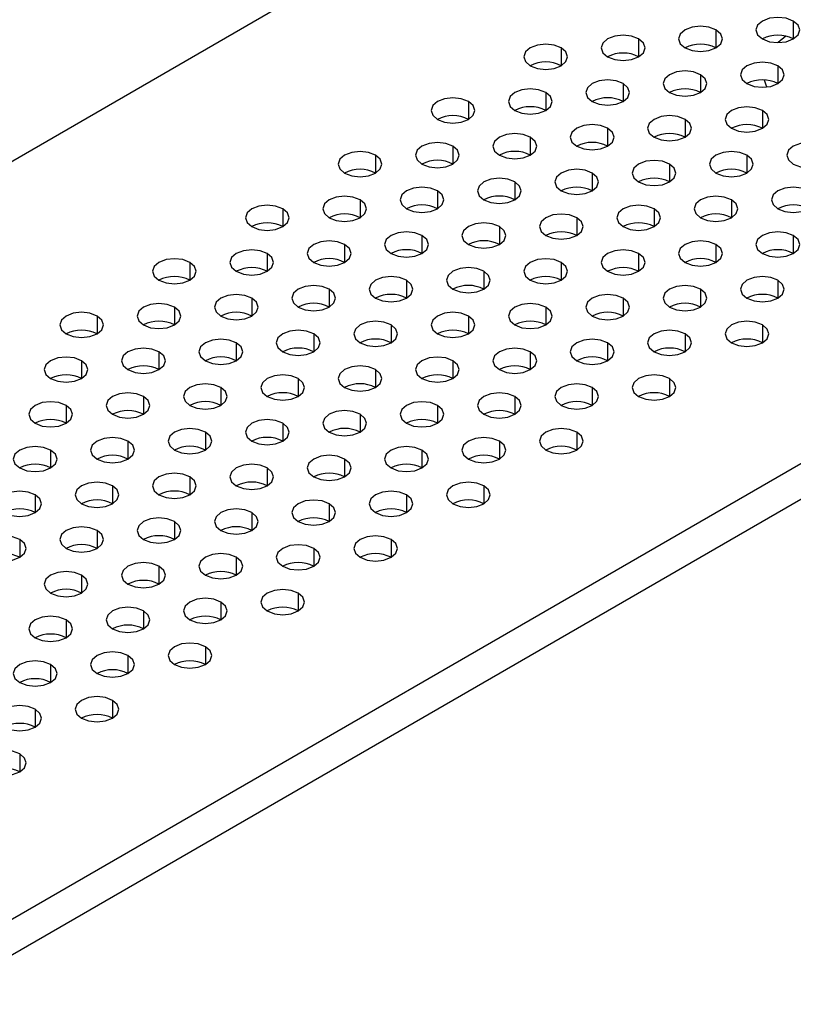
# Model space of a CAD drawing. Header units: millimetres. Extents: x 0 to 1118, y 0 to 864.
# Tile 369 of 438: x 992.33 to 995.87, y 692.93 to 697.43. Entities that reach past the tile are written whole.
import ezdxf

# ---------------------------------------------------------------- set-up
doc = ezdxf.new("R2010")
doc.units = ezdxf.units.MM

msp = doc.modelspace()

# ---------------------------------------------------------------- linework, layer by layer
at = {"color": 7, "linetype": 'Continuous', "lineweight": 25}
for p, q in [((1011.1121, 707.645), (936.1588, 664.3754)), ((1014.0395, 705.8734), (939.2276, 662.6854)), ((1014.1102, 705.7509), (939.2983, 662.5629))]:
    msp.add_line(p, q, dxfattribs=at)
at = {"color": 8, "linetype": 'Continuous', "lineweight": 25}
for p, q in [((995.8669, 697.4236), (995.8669, 697.3419)), ((995.5133, 697.3828), (995.5133, 697.3011)), ((995.1598, 697.3419), (995.1598, 697.2603)), ((994.8062, 697.3011), (994.8062, 697.2195)), ((995.7962, 697.2195), (995.7962, 697.1378)), ((995.4426, 697.1787), (995.4426, 697.097)), ((995.0891, 697.1378), (995.0891, 697.0562)), ((994.382, 697.0562), (994.382, 696.9746)), ((994.7355, 697.097), (994.7355, 697.0154)), ((995.7255, 697.0154), (995.7255, 696.9337)), ((995.3719, 696.9746), (995.3719, 696.8929)), ((995.0184, 696.9337), (995.0184, 696.8521)), ((994.6648, 696.8929), (994.6648, 696.8113)), ((994.3113, 696.8521), (994.3113, 696.7705)), ((993.9577, 696.8113), (993.9577, 696.7296)), ((995.6548, 696.8113), (995.6548, 696.7296)), ((995.3012, 696.7705), (995.3012, 696.6888)), ((994.9476, 696.7296), (994.9476, 696.648)), ((994.2405, 696.648), (994.2405, 696.5664)), ((994.5941, 696.6888), (994.5941, 696.6072)), ((993.887, 696.6072), (993.887, 696.5255)), ((995.584, 696.6072), (995.584, 696.5255)), ((993.5334, 696.5664), (993.5334, 696.4847)), ((995.2305, 696.5664), (995.2305, 696.4847)), ((994.8769, 696.5255), (994.8769, 696.4439)), ((994.5234, 696.4847), (994.5234, 696.4031)), ((994.1698, 696.4439), (994.1698, 696.3623)), ((995.8669, 696.4439), (995.8669, 696.3623)), ((993.8163, 696.4031), (993.8163, 696.3214)), ((995.5133, 696.4031), (995.5133, 696.3214)), ((993.4627, 696.3623), (993.4627, 696.2806)), ((995.1598, 696.3623), (995.1598, 696.2806)), ((993.1092, 696.3214), (993.1092, 696.2398)), ((994.8062, 696.3214), (994.8062, 696.2398)), ((994.4527, 696.2806), (994.4527, 696.199)), ((993.7456, 696.199), (993.7456, 696.1173)), ((994.0991, 696.2398), (994.0991, 696.1581)), ((995.4426, 696.199), (995.4426, 696.1173)), ((995.7962, 696.2398), (995.7962, 696.1581)), ((993.392, 696.1581), (993.392, 696.0765)), ((995.0891, 696.1581), (995.0891, 696.0765)), ((993.0385, 696.1173), (993.0385, 696.0357)), ((994.7355, 696.1173), (994.7355, 696.0357)), ((992.6849, 696.0765), (992.6849, 695.9949)), ((994.382, 696.0765), (994.382, 695.9949)), ((994.0284, 696.0357), (994.0284, 695.954)), ((995.7255, 696.0357), (995.7255, 695.954)), ((993.6749, 695.9949), (993.6749, 695.9132)), ((995.3719, 695.9949), (995.3719, 695.9132)), ((993.3213, 695.954), (993.3213, 695.8724)), ((995.0184, 695.954), (995.0184, 695.8724)), ((992.9677, 695.9132), (992.9677, 695.8316)), ((994.6648, 695.9132), (994.6648, 695.8316)), ((992.6142, 695.8724), (992.6142, 695.7908)), ((994.3113, 695.8724), (994.3113, 695.7908)), ((993.9577, 695.8316), (993.9577, 695.7499)), ((993.2506, 695.7499), (993.2506, 695.6683)), ((993.6041, 695.7908), (993.6041, 695.7091)), ((994.9476, 695.7499), (994.9476, 695.6683)), ((995.3012, 695.7908), (995.3012, 695.7091)), ((992.897, 695.7091), (992.897, 695.6275)), ((994.5941, 695.7091), (994.5941, 695.6275)), ((992.5435, 695.6683), (992.5435, 695.5867)), ((994.2405, 695.6683), (994.2405, 695.5867)), ((993.887, 695.6275), (993.887, 695.5458)), ((993.5334, 695.5867), (993.5334, 695.505)), ((993.1799, 695.5458), (993.1799, 695.4642)), ((994.8769, 695.5458), (994.8769, 695.4642)), ((992.8263, 695.505), (992.8263, 695.4234)), ((994.5234, 695.505), (994.5234, 695.4234)), ((992.4728, 695.4642), (992.4728, 695.3826)), ((994.1698, 695.4642), (994.1698, 695.3826)), ((993.8163, 695.4234), (993.8163, 695.3417)), ((993.4627, 695.3826), (993.4627, 695.3009)), ((992.7556, 695.3009), (992.7556, 695.2193)), ((993.1092, 695.3417), (993.1092, 695.2601)), ((994.4527, 695.3009), (994.4527, 695.2193)), ((992.4021, 695.2601), (992.4021, 695.1785)), ((994.0991, 695.2601), (994.0991, 695.1785)), ((993.7456, 695.2193), (993.7456, 695.1376)), ((993.392, 695.1785), (993.392, 695.0968)), ((993.0385, 695.1376), (993.0385, 695.056)), ((992.6849, 695.0968), (992.6849, 695.0152)), ((992.3314, 695.056), (992.3314, 694.9744)), ((994.0284, 695.056), (994.0284, 694.9744)), ((993.6749, 695.0152), (993.6749, 694.9335)), ((993.3213, 694.9744), (993.3213, 694.8927)), ((992.9677, 694.9335), (992.9677, 694.8519)), ((992.6142, 694.8927), (992.6142, 694.8111)), ((993.6041, 694.8111), (993.6041, 694.7294)), ((993.2506, 694.7703), (993.2506, 694.6886)), ((992.897, 694.7294), (992.897, 694.6478)), ((992.5435, 694.6886), (992.5435, 694.607)), ((993.1799, 694.5662), (993.1799, 694.4845)), ((992.8263, 694.5253), (992.8263, 694.4437)), ((992.4728, 694.4845), (992.4728, 694.4029)), ((992.7556, 694.3212), (992.7556, 694.2396)), ((992.4021, 694.2804), (992.4021, 694.1988)), ((992.3314, 694.0763), (992.3314, 693.9947))]:
    msp.add_line(p, q, dxfattribs=at)
at = {"color": 7, "linetype": 'Continuous', "lineweight": 25, "flags": 128}
for points in [[(995.8669, 697.4236), (995.8344, 697.4361), (995.7962, 697.4405), (995.7579, 697.4361), (995.7255, 697.4236), (995.7038, 697.4049), (995.6962, 697.3828), (995.7038, 697.3607), (995.7255, 697.3419)], [(995.7255, 697.3419), (995.7579, 697.3294), (995.7962, 697.325), (995.8344, 697.3294), (995.8669, 697.3419), (995.8886, 697.3607), (995.8962, 697.3828), (995.8886, 697.4049), (995.8669, 697.4236)], [(995.5133, 697.3828), (995.4809, 697.3953), (995.4426, 697.3997), (995.4044, 697.3953), (995.3719, 697.3828), (995.3502, 697.364), (995.3426, 697.3419), (995.3502, 697.3198), (995.3719, 697.3011)], [(995.3719, 697.3011), (995.4044, 697.2886), (995.4426, 697.2842), (995.4809, 697.2886), (995.5133, 697.3011), (995.535, 697.3198), (995.5426, 697.3419), (995.535, 697.364), (995.5133, 697.3828)], [(995.1598, 697.3419), (995.1273, 697.3545), (995.0891, 697.3588), (995.0508, 697.3545), (995.0184, 697.3419), (994.9967, 697.3232), (994.9891, 697.3011), (994.9967, 697.279), (995.0184, 697.2603)], [(995.0184, 697.2603), (995.0508, 697.2478), (995.0891, 697.2434), (995.1273, 697.2478), (995.1598, 697.2603), (995.1815, 697.279), (995.1891, 697.3011), (995.1815, 697.3232), (995.1598, 697.3419)], [(995.8332, 697.3547), (995.798, 697.3253), (995.7978, 697.325)], [(994.8062, 697.3011), (994.7738, 697.3136), (994.7355, 697.318), (994.6972, 697.3136), (994.6648, 697.3011), (994.6431, 697.2824), (994.6355, 697.2603), (994.6431, 697.2382), (994.6648, 697.2195)], [(994.6648, 697.2195), (994.6972, 697.207), (994.7355, 697.2026), (994.7738, 697.207), (994.8062, 697.2195), (994.8279, 697.2382), (994.8355, 697.2603), (994.8279, 697.2824), (994.8062, 697.3011)], [(995.7962, 697.2195), (995.7637, 697.232), (995.7255, 697.2364), (995.6872, 697.232), (995.6548, 697.2195), (995.6331, 697.2008), (995.6255, 697.1787), (995.6331, 697.1566), (995.6548, 697.1378)], [(995.4426, 697.1787), (995.4102, 697.1912), (995.3719, 697.1956), (995.3336, 697.1912), (995.3012, 697.1787), (995.2795, 697.1599), (995.2719, 697.1378), (995.2795, 697.1157), (995.3012, 697.097)], [(995.6548, 697.1378), (995.6872, 697.1253), (995.7255, 697.1209), (995.7637, 697.1253), (995.7962, 697.1378), (995.8179, 697.1566), (995.8255, 697.1787), (995.8179, 697.2008), (995.7962, 697.2195)], [(995.0891, 697.1378), (995.0566, 697.1504), (995.0184, 697.1547), (994.9801, 697.1504), (994.9476, 697.1378), (994.926, 697.1191), (994.9184, 697.097), (994.926, 697.0749), (994.9476, 697.0562)], [(995.3012, 697.097), (995.3336, 697.0845), (995.3719, 697.0801), (995.4102, 697.0845), (995.4426, 697.097), (995.4643, 697.1157), (995.4719, 697.1378), (995.4643, 697.1599), (995.4426, 697.1787)], [(995.7341, 697.1545), (995.7406, 697.1321), (995.7461, 697.1222)], [(994.7355, 697.097), (994.7031, 697.1095), (994.6648, 697.1139), (994.6265, 697.1095), (994.5941, 697.097), (994.5724, 697.0783), (994.5648, 697.0562), (994.5724, 697.0341), (994.5941, 697.0154)], [(994.9476, 697.0562), (994.9801, 697.0437), (995.0184, 697.0393), (995.0566, 697.0437), (995.0891, 697.0562), (995.1107, 697.0749), (995.1184, 697.097), (995.1107, 697.1191), (995.0891, 697.1378)], [(994.382, 697.0562), (994.3495, 697.0687), (994.3113, 697.0731), (994.273, 697.0687), (994.2405, 697.0562), (994.2189, 697.0375), (994.2113, 697.0154), (994.2189, 696.9933), (994.2405, 696.9746)], [(994.2405, 696.9746), (994.273, 696.962), (994.3113, 696.9576), (994.3495, 696.962), (994.382, 696.9746), (994.4036, 696.9933), (994.4113, 697.0154), (994.4036, 697.0375), (994.382, 697.0562)], [(994.5941, 697.0154), (994.6265, 697.0029), (994.6648, 696.9985), (994.7031, 697.0029), (994.7355, 697.0154), (994.7572, 697.0341), (994.7648, 697.0562), (994.7572, 697.0783), (994.7355, 697.097)], [(995.7255, 697.0154), (995.693, 697.0279), (995.6548, 697.0323), (995.6165, 697.0279), (995.584, 697.0154), (995.5624, 696.9966), (995.5548, 696.9746), (995.5624, 696.9525), (995.584, 696.9337)], [(995.584, 696.9337), (995.6165, 696.9212), (995.6548, 696.9168), (995.693, 696.9212), (995.7255, 696.9337), (995.7471, 696.9525), (995.7548, 696.9746), (995.7471, 696.9966), (995.7255, 697.0154)], [(995.3719, 696.9746), (995.3395, 696.9871), (995.3012, 696.9915), (995.2629, 696.9871), (995.2305, 696.9746), (995.2088, 696.9558), (995.2012, 696.9337), (995.2088, 696.9116), (995.2305, 696.8929)], [(995.2305, 696.8929), (995.2629, 696.8804), (995.3012, 696.876), (995.3395, 696.8804), (995.3719, 696.8929), (995.3936, 696.9116), (995.4012, 696.9337), (995.3936, 696.9558), (995.3719, 696.9746)], [(995.0184, 696.9337), (994.9859, 696.9463), (994.9476, 696.9506), (994.9094, 696.9463), (994.8769, 696.9337), (994.8553, 696.915), (994.8476, 696.8929), (994.8553, 696.8708), (994.8769, 696.8521)], [(994.8769, 696.8521), (994.9094, 696.8396), (994.9476, 696.8352), (994.9859, 696.8396), (995.0184, 696.8521), (995.04, 696.8708), (995.0476, 696.8929), (995.04, 696.915), (995.0184, 696.9337)], [(994.6648, 696.8929), (994.6324, 696.9054), (994.5941, 696.9098), (994.5558, 696.9054), (994.5234, 696.8929), (994.5017, 696.8742), (994.4941, 696.8521), (994.5017, 696.83), (994.5234, 696.8113)], [(994.5234, 696.8113), (994.5558, 696.7988), (994.5941, 696.7944), (994.6324, 696.7988), (994.6648, 696.8113), (994.6865, 696.83), (994.6941, 696.8521), (994.6865, 696.8742), (994.6648, 696.8929)], [(993.9577, 696.8113), (993.9253, 696.8238), (993.887, 696.8282), (993.8487, 696.8238), (993.8163, 696.8113), (993.7946, 696.7925), (993.787, 696.7705), (993.7946, 696.7484), (993.8163, 696.7296)], [(994.3113, 696.8521), (994.2788, 696.8646), (994.2405, 696.869), (994.2023, 696.8646), (994.1698, 696.8521), (994.1482, 696.8334), (994.1405, 696.8113), (994.1482, 696.7892), (994.1698, 696.7705)], [(994.1698, 696.7705), (994.2023, 696.7579), (994.2405, 696.7535), (994.2788, 696.7579), (994.3113, 696.7705), (994.3329, 696.7892), (994.3405, 696.8113), (994.3329, 696.8334), (994.3113, 696.8521)], [(995.6548, 696.8113), (995.6223, 696.8238), (995.584, 696.8282), (995.5458, 696.8238), (995.5133, 696.8113), (995.4917, 696.7925), (995.484, 696.7705), (995.4917, 696.7484), (995.5133, 696.7296)], [(996.0083, 696.8521), (995.9759, 696.8646), (995.9376, 696.869), (995.8993, 696.8646), (995.8669, 696.8521), (995.8452, 696.8334), (995.8376, 696.8113), (995.8452, 696.7892), (995.8669, 696.7705)], [(995.8669, 696.7705), (995.8993, 696.7579), (995.9376, 696.7535), (995.9759, 696.7579), (996.0083, 696.7705), (996.03, 696.7892), (996.0376, 696.8113), (996.03, 696.8334), (996.0083, 696.8521)], [(993.8163, 696.7296), (993.8487, 696.7171), (993.887, 696.7127), (993.9253, 696.7171), (993.9577, 696.7296), (993.9794, 696.7484), (993.987, 696.7705), (993.9794, 696.7925), (993.9577, 696.8113)], [(995.3012, 696.7705), (995.2688, 696.783), (995.2305, 696.7874), (995.1922, 696.783), (995.1598, 696.7705), (995.1381, 696.7517), (995.1305, 696.7296), (995.1381, 696.7075), (995.1598, 696.6888)], [(995.5133, 696.7296), (995.5458, 696.7171), (995.584, 696.7127), (995.6223, 696.7171), (995.6548, 696.7296), (995.6764, 696.7484), (995.684, 696.7705), (995.6764, 696.7925), (995.6548, 696.8113)], [(994.9476, 696.7296), (994.9152, 696.7421), (994.8769, 696.7465), (994.8387, 696.7421), (994.8062, 696.7296), (994.7846, 696.7109), (994.7769, 696.6888), (994.7846, 696.6667), (994.8062, 696.648)], [(995.1598, 696.6888), (995.1922, 696.6763), (995.2305, 696.6719), (995.2688, 696.6763), (995.3012, 696.6888), (995.3229, 696.7075), (995.3305, 696.7296), (995.3229, 696.7517), (995.3012, 696.7705)], [(994.5941, 696.6888), (994.5617, 696.7013), (994.5234, 696.7057), (994.4851, 696.7013), (994.4527, 696.6888), (994.431, 696.6701), (994.4234, 696.648), (994.431, 696.6259), (994.4527, 696.6072)], [(994.8062, 696.648), (994.8387, 696.6355), (994.8769, 696.6311), (994.9152, 696.6355), (994.9476, 696.648), (994.9693, 696.6667), (994.9769, 696.6888), (994.9693, 696.7109), (994.9476, 696.7296)], [(994.2405, 696.648), (994.2081, 696.6605), (994.1698, 696.6649), (994.1316, 696.6605), (994.0991, 696.648), (994.0774, 696.6293), (994.0698, 696.6072), (994.0774, 696.5851), (994.0991, 696.5664)], [(994.0991, 696.5664), (994.1316, 696.5538), (994.1698, 696.5494), (994.2081, 696.5538), (994.2405, 696.5664), (994.2622, 696.5851), (994.2698, 696.6072), (994.2622, 696.6293), (994.2405, 696.648)], [(994.4527, 696.6072), (994.4851, 696.5947), (994.5234, 696.5903), (994.5617, 696.5947), (994.5941, 696.6072), (994.6158, 696.6259), (994.6234, 696.648), (994.6158, 696.6701), (994.5941, 696.6888)], [(995.9376, 696.648), (995.9052, 696.6605), (995.8669, 696.6649), (995.8286, 696.6605), (995.7962, 696.648), (995.7745, 696.6293), (995.7669, 696.6072), (995.7745, 696.5851), (995.7962, 696.5664)], [(995.7962, 696.5664), (995.8286, 696.5538), (995.8669, 696.5494), (995.9052, 696.5538), (995.9376, 696.5664), (995.9593, 696.5851), (995.9669, 696.6072), (995.9593, 696.6293), (995.9376, 696.648)], [(993.887, 696.6072), (993.8545, 696.6197), (993.8163, 696.6241), (993.778, 696.6197), (993.7456, 696.6072), (993.7239, 696.5884), (993.7163, 696.5664), (993.7239, 696.5443), (993.7456, 696.5255)], [(993.7456, 696.5255), (993.778, 696.513), (993.8163, 696.5086), (993.8545, 696.513), (993.887, 696.5255), (993.9087, 696.5443), (993.9163, 696.5664), (993.9087, 696.5884), (993.887, 696.6072)], [(995.584, 696.6072), (995.5516, 696.6197), (995.5133, 696.6241), (995.4751, 696.6197), (995.4426, 696.6072), (995.4209, 696.5884), (995.4133, 696.5664), (995.4209, 696.5443), (995.4426, 696.5255)], [(995.4426, 696.5255), (995.4751, 696.513), (995.5133, 696.5086), (995.5516, 696.513), (995.584, 696.5255), (995.6057, 696.5443), (995.6133, 696.5664), (995.6057, 696.5884), (995.584, 696.6072)], [(993.5334, 696.5664), (993.501, 696.5789), (993.4627, 696.5833), (993.4245, 696.5789), (993.392, 696.5664), (993.3703, 696.5476), (993.3627, 696.5255), (993.3703, 696.5034), (993.392, 696.4847)], [(993.392, 696.4847), (993.4245, 696.4722), (993.4627, 696.4678), (993.501, 696.4722), (993.5334, 696.4847), (993.5551, 696.5034), (993.5627, 696.5255), (993.5551, 696.5476), (993.5334, 696.5664)], [(995.2305, 696.5664), (995.198, 696.5789), (995.1598, 696.5833), (995.1215, 696.5789), (995.0891, 696.5664), (995.0674, 696.5476), (995.0598, 696.5255), (995.0674, 696.5034), (995.0891, 696.4847)], [(995.0891, 696.4847), (995.1215, 696.4722), (995.1598, 696.4678), (995.198, 696.4722), (995.2305, 696.4847), (995.2522, 696.5034), (995.2598, 696.5255), (995.2522, 696.5476), (995.2305, 696.5664)], [(994.8769, 696.5255), (994.8445, 696.538), (994.8062, 696.5424), (994.768, 696.538), (994.7355, 696.5255), (994.7138, 696.5068), (994.7062, 696.4847), (994.7138, 696.4626), (994.7355, 696.4439)], [(994.7355, 696.4439), (994.768, 696.4314), (994.8062, 696.427), (994.8445, 696.4314), (994.8769, 696.4439), (994.8986, 696.4626), (994.9062, 696.4847), (994.8986, 696.5068), (994.8769, 696.5255)], [(994.5234, 696.4847), (994.4909, 696.4972), (994.4527, 696.5016), (994.4144, 696.4972), (994.382, 696.4847), (994.3603, 696.466), (994.3527, 696.4439), (994.3603, 696.4218), (994.382, 696.4031)], [(994.382, 696.4031), (994.4144, 696.3906), (994.4527, 696.3862), (994.4909, 696.3906), (994.5234, 696.4031), (994.5451, 696.4218), (994.5527, 696.4439), (994.5451, 696.466), (994.5234, 696.4847)], [(994.1698, 696.4439), (994.1374, 696.4564), (994.0991, 696.4608), (994.0609, 696.4564), (994.0284, 696.4439), (994.0067, 696.4252), (993.9991, 696.4031), (994.0067, 696.381), (994.0284, 696.3623)], [(994.0284, 696.3623), (994.0609, 696.3497), (994.0991, 696.3453), (994.1374, 696.3497), (994.1698, 696.3623), (994.1915, 696.381), (994.1991, 696.4031), (994.1915, 696.4252), (994.1698, 696.4439)], [(995.8669, 696.4439), (995.8344, 696.4564), (995.7962, 696.4608), (995.7579, 696.4564), (995.7255, 696.4439), (995.7038, 696.4252), (995.6962, 696.4031), (995.7038, 696.381), (995.7255, 696.3623)], [(995.7255, 696.3623), (995.7579, 696.3497), (995.7962, 696.3453), (995.8344, 696.3497), (995.8669, 696.3623), (995.8886, 696.381), (995.8962, 696.4031), (995.8886, 696.4252), (995.8669, 696.4439)], [(993.4627, 696.3623), (993.4303, 696.3748), (993.392, 696.3792), (993.3537, 696.3748), (993.3213, 696.3623), (993.2996, 696.3435), (993.292, 696.3214), (993.2996, 696.2993), (993.3213, 696.2806)], [(993.8163, 696.4031), (993.7838, 696.4156), (993.7456, 696.42), (993.7073, 696.4156), (993.6749, 696.4031), (993.6532, 696.3843), (993.6456, 696.3623), (993.6532, 696.3402), (993.6749, 696.3214)], [(993.6749, 696.3214), (993.7073, 696.3089), (993.7456, 696.3045), (993.7838, 696.3089), (993.8163, 696.3214), (993.838, 696.3402), (993.8456, 696.3623), (993.838, 696.3843), (993.8163, 696.4031)], [(995.1598, 696.3623), (995.1273, 696.3748), (995.0891, 696.3792), (995.0508, 696.3748), (995.0184, 696.3623), (994.9967, 696.3435), (994.9891, 696.3214), (994.9967, 696.2993), (995.0184, 696.2806)], [(995.5133, 696.4031), (995.4809, 696.4156), (995.4426, 696.42), (995.4044, 696.4156), (995.3719, 696.4031), (995.3502, 696.3843), (995.3426, 696.3623), (995.3502, 696.3402), (995.3719, 696.3214)], [(995.3719, 696.3214), (995.4044, 696.3089), (995.4426, 696.3045), (995.4809, 696.3089), (995.5133, 696.3214), (995.535, 696.3402), (995.5426, 696.3623), (995.535, 696.3843), (995.5133, 696.4031)], [(993.1092, 696.3214), (993.0767, 696.3339), (993.0385, 696.3383), (993.0002, 696.3339), (992.9677, 696.3214), (992.9461, 696.3027), (992.9385, 696.2806), (992.9461, 696.2585), (992.9677, 696.2398)], [(993.3213, 696.2806), (993.3537, 696.2681), (993.392, 696.2637), (993.4303, 696.2681), (993.4627, 696.2806), (993.4844, 696.2993), (993.492, 696.3214), (993.4844, 696.3435), (993.4627, 696.3623)], [(994.8062, 696.3214), (994.7738, 696.3339), (994.7355, 696.3383), (994.6972, 696.3339), (994.6648, 696.3214), (994.6431, 696.3027), (994.6355, 696.2806), (994.6431, 696.2585), (994.6648, 696.2398)], [(995.0184, 696.2806), (995.0508, 696.2681), (995.0891, 696.2637), (995.1273, 696.2681), (995.1598, 696.2806), (995.1815, 696.2993), (995.1891, 696.3214), (995.1815, 696.3435), (995.1598, 696.3623)], [(992.9677, 696.2398), (993.0002, 696.2273), (993.0385, 696.2229), (993.0767, 696.2273), (993.1092, 696.2398), (993.1308, 696.2585), (993.1385, 696.2806), (993.1308, 696.3027), (993.1092, 696.3214)], [(994.4527, 696.2806), (994.4202, 696.2931), (994.382, 696.2975), (994.3437, 696.2931), (994.3113, 696.2806), (994.2896, 696.2619), (994.282, 696.2398), (994.2896, 696.2177), (994.3113, 696.199)], [(994.6648, 696.2398), (994.6972, 696.2273), (994.7355, 696.2229), (994.7738, 696.2273), (994.8062, 696.2398), (994.8279, 696.2585), (994.8355, 696.2806), (994.8279, 696.3027), (994.8062, 696.3214)], [(994.0991, 696.2398), (994.0667, 696.2523), (994.0284, 696.2567), (993.9901, 696.2523), (993.9577, 696.2398), (993.936, 696.2211), (993.9284, 696.199), (993.936, 696.1769), (993.9577, 696.1581)], [(994.3113, 696.199), (994.3437, 696.1865), (994.382, 696.1821), (994.4202, 696.1865), (994.4527, 696.199), (994.4744, 696.2177), (994.482, 696.2398), (994.4744, 696.2619), (994.4527, 696.2806)], [(995.7962, 696.2398), (995.7637, 696.2523), (995.7255, 696.2567), (995.6872, 696.2523), (995.6548, 696.2398), (995.6331, 696.2211), (995.6255, 696.199), (995.6331, 696.1769), (995.6548, 696.1581)], [(993.7456, 696.199), (993.7131, 696.2115), (993.6749, 696.2159), (993.6366, 696.2115), (993.6041, 696.199), (993.5825, 696.1802), (993.5749, 696.1581), (993.5825, 696.1361), (993.6041, 696.1173)], [(993.6041, 696.1173), (993.6366, 696.1048), (993.6749, 696.1004), (993.7131, 696.1048), (993.7456, 696.1173), (993.7672, 696.1361), (993.7749, 696.1581), (993.7672, 696.1802), (993.7456, 696.199)], [(993.9577, 696.1581), (993.9901, 696.1456), (994.0284, 696.1412), (994.0667, 696.1456), (994.0991, 696.1581), (994.1208, 696.1769), (994.1284, 696.199), (994.1208, 696.2211), (994.0991, 696.2398)], [(995.4426, 696.199), (995.4102, 696.2115), (995.3719, 696.2159), (995.3336, 696.2115), (995.3012, 696.199), (995.2795, 696.1802), (995.2719, 696.1581), (995.2795, 696.1361), (995.3012, 696.1173)], [(995.3012, 696.1173), (995.3336, 696.1048), (995.3719, 696.1004), (995.4102, 696.1048), (995.4426, 696.1173), (995.4643, 696.1361), (995.4719, 696.1581), (995.4643, 696.1802), (995.4426, 696.199)], [(995.6548, 696.1581), (995.6872, 696.1456), (995.7255, 696.1412), (995.7637, 696.1456), (995.7962, 696.1581), (995.8179, 696.1769), (995.8255, 696.199), (995.8179, 696.2211), (995.7962, 696.2398)], [(993.392, 696.1581), (993.3596, 696.1707), (993.3213, 696.1751), (993.283, 696.1707), (993.2506, 696.1581), (993.2289, 696.1394), (993.2213, 696.1173), (993.2289, 696.0952), (993.2506, 696.0765)], [(993.2506, 696.0765), (993.283, 696.064), (993.3213, 696.0596), (993.3596, 696.064), (993.392, 696.0765), (993.4137, 696.0952), (993.4213, 696.1173), (993.4137, 696.1394), (993.392, 696.1581)], [(995.0891, 696.1581), (995.0566, 696.1707), (995.0184, 696.1751), (994.9801, 696.1707), (994.9476, 696.1581), (994.926, 696.1394), (994.9184, 696.1173), (994.926, 696.0952), (994.9476, 696.0765)], [(994.9476, 696.0765), (994.9801, 696.064), (995.0184, 696.0596), (995.0566, 696.064), (995.0891, 696.0765), (995.1107, 696.0952), (995.1184, 696.1173), (995.1107, 696.1394), (995.0891, 696.1581)], [(993.0385, 696.1173), (993.006, 696.1298), (992.9677, 696.1342), (992.9295, 696.1298), (992.897, 696.1173), (992.8754, 696.0986), (992.8678, 696.0765), (992.8754, 696.0544), (992.897, 696.0357)], [(992.897, 696.0357), (992.9295, 696.0232), (992.9677, 696.0188), (993.006, 696.0232), (993.0385, 696.0357), (993.0601, 696.0544), (993.0678, 696.0765), (993.0601, 696.0986), (993.0385, 696.1173)], [(994.7355, 696.1173), (994.7031, 696.1298), (994.6648, 696.1342), (994.6265, 696.1298), (994.5941, 696.1173), (994.5724, 696.0986), (994.5648, 696.0765), (994.5724, 696.0544), (994.5941, 696.0357)], [(994.5941, 696.0357), (994.6265, 696.0232), (994.6648, 696.0188), (994.7031, 696.0232), (994.7355, 696.0357), (994.7572, 696.0544), (994.7648, 696.0765), (994.7572, 696.0986), (994.7355, 696.1173)], [(992.6849, 696.0765), (992.6525, 696.089), (992.6142, 696.0934), (992.5759, 696.089), (992.5435, 696.0765), (992.5218, 696.0578), (992.5142, 696.0357), (992.5218, 696.0136), (992.5435, 695.9949)], [(992.5435, 695.9949), (992.5759, 695.9824), (992.6142, 695.978), (992.6525, 695.9824), (992.6849, 695.9949), (992.7066, 696.0136), (992.7142, 696.0357), (992.7066, 696.0578), (992.6849, 696.0765)], [(994.382, 696.0765), (994.3495, 696.089), (994.3113, 696.0934), (994.273, 696.089), (994.2405, 696.0765), (994.2189, 696.0578), (994.2113, 696.0357), (994.2189, 696.0136), (994.2405, 695.9949)], [(994.2405, 695.9949), (994.273, 695.9824), (994.3113, 695.978), (994.3495, 695.9824), (994.382, 695.9949), (994.4036, 696.0136), (994.4113, 696.0357), (994.4036, 696.0578), (994.382, 696.0765)], [(994.0284, 696.0357), (993.996, 696.0482), (993.9577, 696.0526), (993.9194, 696.0482), (993.887, 696.0357), (993.8653, 696.017), (993.8577, 695.9949), (993.8653, 695.9728), (993.887, 695.954)], [(993.887, 695.954), (993.9194, 695.9415), (993.9577, 695.9371), (993.996, 695.9415), (994.0284, 695.954), (994.0501, 695.9728), (994.0577, 695.9949), (994.0501, 696.017), (994.0284, 696.0357)], [(995.7255, 696.0357), (995.693, 696.0482), (995.6548, 696.0526), (995.6165, 696.0482), (995.584, 696.0357), (995.5624, 696.017), (995.5548, 695.9949), (995.5624, 695.9728), (995.584, 695.954)], [(995.584, 695.954), (995.6165, 695.9415), (995.6548, 695.9371), (995.693, 695.9415), (995.7255, 695.954), (995.7471, 695.9728), (995.7548, 695.9949), (995.7471, 696.017), (995.7255, 696.0357)], [(993.6749, 695.9949), (993.6424, 696.0074), (993.6041, 696.0118), (993.5659, 696.0074), (993.5334, 695.9949), (993.5118, 695.9761), (993.5041, 695.954), (993.5118, 695.932), (993.5334, 695.9132)], [(993.5334, 695.9132), (993.5659, 695.9007), (993.6041, 695.8963), (993.6424, 695.9007), (993.6749, 695.9132), (993.6965, 695.932), (993.7041, 695.954), (993.6965, 695.9761), (993.6749, 695.9949)], [(995.3719, 695.9949), (995.3395, 696.0074), (995.3012, 696.0118), (995.2629, 696.0074), (995.2305, 695.9949), (995.2088, 695.9761), (995.2012, 695.954), (995.2088, 695.932), (995.2305, 695.9132)], [(995.2305, 695.9132), (995.2629, 695.9007), (995.3012, 695.8963), (995.3395, 695.9007), (995.3719, 695.9132), (995.3936, 695.932), (995.4012, 695.954), (995.3936, 695.9761), (995.3719, 695.9949)], [(992.9677, 695.9132), (992.9353, 695.9257), (992.897, 695.9301), (992.8588, 695.9257), (992.8263, 695.9132), (992.8047, 695.8945), (992.797, 695.8724), (992.8047, 695.8503), (992.8263, 695.8316)], [(993.3213, 695.954), (993.2889, 695.9666), (993.2506, 695.971), (993.2123, 695.9666), (993.1799, 695.954), (993.1582, 695.9353), (993.1506, 695.9132), (993.1582, 695.8911), (993.1799, 695.8724)], [(993.1799, 695.8724), (993.2123, 695.8599), (993.2506, 695.8555), (993.2889, 695.8599), (993.3213, 695.8724), (993.343, 695.8911), (993.3506, 695.9132), (993.343, 695.9353), (993.3213, 695.954)], [(994.6648, 695.9132), (994.6324, 695.9257), (994.5941, 695.9301), (994.5558, 695.9257), (994.5234, 695.9132), (994.5017, 695.8945), (994.4941, 695.8724), (994.5017, 695.8503), (994.5234, 695.8316)], [(995.0184, 695.954), (994.9859, 695.9666), (994.9476, 695.971), (994.9094, 695.9666), (994.8769, 695.954), (994.8553, 695.9353), (994.8476, 695.9132), (994.8553, 695.8911), (994.8769, 695.8724)], [(994.8769, 695.8724), (994.9094, 695.8599), (994.9476, 695.8555), (994.9859, 695.8599), (995.0184, 695.8724), (995.04, 695.8911), (995.0476, 695.9132), (995.04, 695.9353), (995.0184, 695.954)], [(992.6142, 695.8724), (992.5818, 695.8849), (992.5435, 695.8893), (992.5052, 695.8849), (992.4728, 695.8724), (992.4511, 695.8537), (992.4435, 695.8316), (992.4511, 695.8095), (992.4728, 695.7908)], [(992.8263, 695.8316), (992.8588, 695.8191), (992.897, 695.8147), (992.9353, 695.8191), (992.9677, 695.8316), (992.9894, 695.8503), (992.997, 695.8724), (992.9894, 695.8945), (992.9677, 695.9132)], [(994.3113, 695.8724), (994.2788, 695.8849), (994.2405, 695.8893), (994.2023, 695.8849), (994.1698, 695.8724), (994.1482, 695.8537), (994.1405, 695.8316), (994.1482, 695.8095), (994.1698, 695.7908)], [(994.5234, 695.8316), (994.5558, 695.8191), (994.5941, 695.8147), (994.6324, 695.8191), (994.6648, 695.8316), (994.6865, 695.8503), (994.6941, 695.8724), (994.6865, 695.8945), (994.6648, 695.9132)], [(992.4728, 695.7908), (992.5052, 695.7783), (992.5435, 695.7739), (992.5818, 695.7783), (992.6142, 695.7908), (992.6359, 695.8095), (992.6435, 695.8316), (992.6359, 695.8537), (992.6142, 695.8724)], [(993.9577, 695.8316), (993.9253, 695.8441), (993.887, 695.8485), (993.8487, 695.8441), (993.8163, 695.8316), (993.7946, 695.8129), (993.787, 695.7908), (993.7946, 695.7687), (993.8163, 695.7499)], [(994.1698, 695.7908), (994.2023, 695.7783), (994.2405, 695.7739), (994.2788, 695.7783), (994.3113, 695.7908), (994.3329, 695.8095), (994.3405, 695.8316), (994.3329, 695.8537), (994.3113, 695.8724)], [(993.6041, 695.7908), (993.5717, 695.8033), (993.5334, 695.8077), (993.4952, 695.8033), (993.4627, 695.7908), (993.441, 695.772), (993.4334, 695.7499), (993.441, 695.7279), (993.4627, 695.7091)], [(993.8163, 695.7499), (993.8487, 695.7374), (993.887, 695.733), (993.9253, 695.7374), (993.9577, 695.7499), (993.9794, 695.7687), (993.987, 695.7908), (993.9794, 695.8129), (993.9577, 695.8316)], [(995.3012, 695.7908), (995.2688, 695.8033), (995.2305, 695.8077), (995.1922, 695.8033), (995.1598, 695.7908), (995.1381, 695.772), (995.1305, 695.7499), (995.1381, 695.7279), (995.1598, 695.7091)], [(993.2506, 695.7499), (993.2182, 695.7625), (993.1799, 695.7669), (993.1416, 695.7625), (993.1092, 695.7499), (993.0875, 695.7312), (993.0799, 695.7091), (993.0875, 695.687), (993.1092, 695.6683)], [(993.1092, 695.6683), (993.1416, 695.6558), (993.1799, 695.6514), (993.2182, 695.6558), (993.2506, 695.6683), (993.2723, 695.687), (993.2799, 695.7091), (993.2723, 695.7312), (993.2506, 695.7499)], [(993.4627, 695.7091), (993.4952, 695.6966), (993.5334, 695.6922), (993.5717, 695.6966), (993.6041, 695.7091), (993.6258, 695.7279), (993.6334, 695.7499), (993.6258, 695.772), (993.6041, 695.7908)], [(994.9476, 695.7499), (994.9152, 695.7625), (994.8769, 695.7669), (994.8387, 695.7625), (994.8062, 695.7499), (994.7846, 695.7312), (994.7769, 695.7091), (994.7846, 695.687), (994.8062, 695.6683)], [(994.8062, 695.6683), (994.8387, 695.6558), (994.8769, 695.6514), (994.9152, 695.6558), (994.9476, 695.6683), (994.9693, 695.687), (994.9769, 695.7091), (994.9693, 695.7312), (994.9476, 695.7499)], [(995.1598, 695.7091), (995.1922, 695.6966), (995.2305, 695.6922), (995.2688, 695.6966), (995.3012, 695.7091), (995.3229, 695.7279), (995.3305, 695.7499), (995.3229, 695.772), (995.3012, 695.7908)], [(992.897, 695.7091), (992.8646, 695.7216), (992.8263, 695.726), (992.7881, 695.7216), (992.7556, 695.7091), (992.7339, 695.6904), (992.7263, 695.6683), (992.7339, 695.6462), (992.7556, 695.6275)], [(992.7556, 695.6275), (992.7881, 695.615), (992.8263, 695.6106), (992.8646, 695.615), (992.897, 695.6275), (992.9187, 695.6462), (992.9263, 695.6683), (992.9187, 695.6904), (992.897, 695.7091)], [(994.5941, 695.7091), (994.5617, 695.7216), (994.5234, 695.726), (994.4851, 695.7216), (994.4527, 695.7091), (994.431, 695.6904), (994.4234, 695.6683), (994.431, 695.6462), (994.4527, 695.6275)], [(994.4527, 695.6275), (994.4851, 695.615), (994.5234, 695.6106), (994.5617, 695.615), (994.5941, 695.6275), (994.6158, 695.6462), (994.6234, 695.6683), (994.6158, 695.6904), (994.5941, 695.7091)], [(992.5435, 695.6683), (992.511, 695.6808), (992.4728, 695.6852), (992.4345, 695.6808), (992.4021, 695.6683), (992.3804, 695.6496), (992.3728, 695.6275), (992.3804, 695.6054), (992.4021, 695.5867)], [(992.4021, 695.5867), (992.4345, 695.5741), (992.4728, 695.5698), (992.511, 695.5741), (992.5435, 695.5867), (992.5652, 695.6054), (992.5728, 695.6275), (992.5652, 695.6496), (992.5435, 695.6683)], [(994.2405, 695.6683), (994.2081, 695.6808), (994.1698, 695.6852), (994.1316, 695.6808), (994.0991, 695.6683), (994.0774, 695.6496), (994.0698, 695.6275), (994.0774, 695.6054), (994.0991, 695.5867)], [(994.0991, 695.5867), (994.1316, 695.5741), (994.1698, 695.5698), (994.2081, 695.5741), (994.2405, 695.5867), (994.2622, 695.6054), (994.2698, 695.6275), (994.2622, 695.6496), (994.2405, 695.6683)], [(993.887, 695.6275), (993.8545, 695.64), (993.8163, 695.6444), (993.778, 695.64), (993.7456, 695.6275), (993.7239, 695.6088), (993.7163, 695.5867), (993.7239, 695.5646), (993.7456, 695.5458)], [(993.7456, 695.5458), (993.778, 695.5333), (993.8163, 695.5289), (993.8545, 695.5333), (993.887, 695.5458), (993.9087, 695.5646), (993.9163, 695.5867), (993.9087, 695.6088), (993.887, 695.6275)], [(993.5334, 695.5867), (993.501, 695.5992), (993.4627, 695.6036), (993.4245, 695.5992), (993.392, 695.5867), (993.3703, 695.5679), (993.3627, 695.5458), (993.3703, 695.5238), (993.392, 695.505)], [(993.392, 695.505), (993.4245, 695.4925), (993.4627, 695.4881), (993.501, 695.4925), (993.5334, 695.505), (993.5551, 695.5238), (993.5627, 695.5458), (993.5551, 695.5679), (993.5334, 695.5867)], [(993.1799, 695.5458), (993.1474, 695.5584), (993.1092, 695.5628), (993.0709, 695.5584), (993.0385, 695.5458), (993.0168, 695.5271), (993.0092, 695.505), (993.0168, 695.4829), (993.0385, 695.4642)], [(993.0385, 695.4642), (993.0709, 695.4517), (993.1092, 695.4473), (993.1474, 695.4517), (993.1799, 695.4642), (993.2016, 695.4829), (993.2092, 695.505), (993.2016, 695.5271), (993.1799, 695.5458)], [(994.8769, 695.5458), (994.8445, 695.5584), (994.8062, 695.5628), (994.768, 695.5584), (994.7355, 695.5458), (994.7138, 695.5271), (994.7062, 695.505), (994.7138, 695.4829), (994.7355, 695.4642)], [(994.7355, 695.4642), (994.768, 695.4517), (994.8062, 695.4473), (994.8445, 695.4517), (994.8769, 695.4642), (994.8986, 695.4829), (994.9062, 695.505), (994.8986, 695.5271), (994.8769, 695.5458)], [(992.4728, 695.4642), (992.4403, 695.4767), (992.4021, 695.4811), (992.3638, 695.4767), (992.3314, 695.4642), (992.3097, 695.4455), (992.3021, 695.4234), (992.3097, 695.4013), (992.3314, 695.3826)], [(992.8263, 695.505), (992.7939, 695.5175), (992.7556, 695.5219), (992.7174, 695.5175), (992.6849, 695.505), (992.6632, 695.4863), (992.6556, 695.4642), (992.6632, 695.4421), (992.6849, 695.4234)], [(992.6849, 695.4234), (992.7174, 695.4109), (992.7556, 695.4065), (992.7939, 695.4109), (992.8263, 695.4234), (992.848, 695.4421), (992.8556, 695.4642), (992.848, 695.4863), (992.8263, 695.505)], [(994.1698, 695.4642), (994.1374, 695.4767), (994.0991, 695.4811), (994.0609, 695.4767), (994.0284, 695.4642), (994.0067, 695.4455), (993.9991, 695.4234), (994.0067, 695.4013), (994.0284, 695.3826)], [(994.5234, 695.505), (994.4909, 695.5175), (994.4527, 695.5219), (994.4144, 695.5175), (994.382, 695.505), (994.3603, 695.4863), (994.3527, 695.4642), (994.3603, 695.4421), (994.382, 695.4234)], [(994.382, 695.4234), (994.4144, 695.4109), (994.4527, 695.4065), (994.4909, 695.4109), (994.5234, 695.4234), (994.5451, 695.4421), (994.5527, 695.4642), (994.5451, 695.4863), (994.5234, 695.505)], [(992.3314, 695.3826), (992.3638, 695.37), (992.4021, 695.3657), (992.4403, 695.37), (992.4728, 695.3826), (992.4945, 695.4013), (992.5021, 695.4234), (992.4945, 695.4455), (992.4728, 695.4642)], [(993.8163, 695.4234), (993.7838, 695.4359), (993.7456, 695.4403), (993.7073, 695.4359), (993.6749, 695.4234), (993.6532, 695.4047), (993.6456, 695.3826), (993.6532, 695.3605), (993.6749, 695.3417)], [(994.0284, 695.3826), (994.0609, 695.37), (994.0991, 695.3657), (994.1374, 695.37), (994.1698, 695.3826), (994.1915, 695.4013), (994.1991, 695.4234), (994.1915, 695.4455), (994.1698, 695.4642)], [(993.4627, 695.3826), (993.4303, 695.3951), (993.392, 695.3995), (993.3537, 695.3951), (993.3213, 695.3826), (993.2996, 695.3638), (993.292, 695.3417), (993.2996, 695.3196), (993.3213, 695.3009)], [(993.6749, 695.3417), (993.7073, 695.3292), (993.7456, 695.3248), (993.7838, 695.3292), (993.8163, 695.3417), (993.838, 695.3605), (993.8456, 695.3826), (993.838, 695.4047), (993.8163, 695.4234)], [(993.1092, 695.3417), (993.0767, 695.3543), (993.0385, 695.3586), (993.0002, 695.3543), (992.9677, 695.3417), (992.9461, 695.323), (992.9385, 695.3009), (992.9461, 695.2788), (992.9677, 695.2601)], [(993.3213, 695.3009), (993.3537, 695.2884), (993.392, 695.284), (993.4303, 695.2884), (993.4627, 695.3009), (993.4844, 695.3196), (993.492, 695.3417), (993.4844, 695.3638), (993.4627, 695.3826)], [(992.7556, 695.3009), (992.7232, 695.3134), (992.6849, 695.3178), (992.6466, 695.3134), (992.6142, 695.3009), (992.5925, 695.2822), (992.5849, 695.2601), (992.5925, 695.238), (992.6142, 695.2193)], [(992.6142, 695.2193), (992.6466, 695.2068), (992.6849, 695.2024), (992.7232, 695.2068), (992.7556, 695.2193), (992.7773, 695.238), (992.7849, 695.2601), (992.7773, 695.2822), (992.7556, 695.3009)], [(992.9677, 695.2601), (993.0002, 695.2476), (993.0385, 695.2432), (993.0767, 695.2476), (993.1092, 695.2601), (993.1308, 695.2788), (993.1385, 695.3009), (993.1308, 695.323), (993.1092, 695.3417)], [(994.4527, 695.3009), (994.4202, 695.3134), (994.382, 695.3178), (994.3437, 695.3134), (994.3113, 695.3009), (994.2896, 695.2822), (994.282, 695.2601), (994.2896, 695.238), (994.3113, 695.2193)], [(994.3113, 695.2193), (994.3437, 695.2068), (994.382, 695.2024), (994.4202, 695.2068), (994.4527, 695.2193), (994.4744, 695.238), (994.482, 695.2601), (994.4744, 695.2822), (994.4527, 695.3009)], [(992.4021, 695.2601), (992.3696, 695.2726), (992.3314, 695.277), (992.2931, 695.2726), (992.2606, 695.2601), (992.239, 695.2414), (992.2314, 695.2193), (992.239, 695.1972), (992.2606, 695.1785)], [(992.2606, 695.1785), (992.2931, 695.1659), (992.3314, 695.1616), (992.3696, 695.1659), (992.4021, 695.1785), (992.4237, 695.1972), (992.4314, 695.2193), (992.4237, 695.2414), (992.4021, 695.2601)], [(994.0991, 695.2601), (994.0667, 695.2726), (994.0284, 695.277), (993.9901, 695.2726), (993.9577, 695.2601), (993.936, 695.2414), (993.9284, 695.2193), (993.936, 695.1972), (993.9577, 695.1785)], [(993.9577, 695.1785), (993.9901, 695.1659), (994.0284, 695.1616), (994.0667, 695.1659), (994.0991, 695.1785), (994.1208, 695.1972), (994.1284, 695.2193), (994.1208, 695.2414), (994.0991, 695.2601)], [(993.7456, 695.2193), (993.7131, 695.2318), (993.6749, 695.2362), (993.6366, 695.2318), (993.6041, 695.2193), (993.5825, 695.2006), (993.5749, 695.1785), (993.5825, 695.1564), (993.6041, 695.1376)], [(993.6041, 695.1376), (993.6366, 695.1251), (993.6749, 695.1207), (993.7131, 695.1251), (993.7456, 695.1376), (993.7672, 695.1564), (993.7749, 695.1785), (993.7672, 695.2006), (993.7456, 695.2193)], [(993.392, 695.1785), (993.3596, 695.191), (993.3213, 695.1954), (993.283, 695.191), (993.2506, 695.1785), (993.2289, 695.1597), (993.2213, 695.1376), (993.2289, 695.1155), (993.2506, 695.0968)], [(993.2506, 695.0968), (993.283, 695.0843), (993.3213, 695.0799), (993.3596, 695.0843), (993.392, 695.0968), (993.4137, 695.1155), (993.4213, 695.1376), (993.4137, 695.1597), (993.392, 695.1785)], [(993.0385, 695.1376), (993.006, 695.1502), (992.9677, 695.1545), (992.9295, 695.1502), (992.897, 695.1376), (992.8754, 695.1189), (992.8678, 695.0968), (992.8754, 695.0747), (992.897, 695.056)], [(992.897, 695.056), (992.9295, 695.0435), (992.9677, 695.0391), (993.006, 695.0435), (993.0385, 695.056), (993.0601, 695.0747), (993.0678, 695.0968), (993.0601, 695.1189), (993.0385, 695.1376)], [(992.6849, 695.0968), (992.6525, 695.1093), (992.6142, 695.1137), (992.5759, 695.1093), (992.5435, 695.0968), (992.5218, 695.0781), (992.5142, 695.056), (992.5218, 695.0339), (992.5435, 695.0152)], [(992.5435, 695.0152), (992.5759, 695.0027), (992.6142, 694.9983), (992.6525, 695.0027), (992.6849, 695.0152), (992.7066, 695.0339), (992.7142, 695.056), (992.7066, 695.0781), (992.6849, 695.0968)], [(992.3314, 695.056), (992.2989, 695.0685), (992.2606, 695.0729), (992.2224, 695.0685), (992.1899, 695.056), (992.1683, 695.0373), (992.1606, 695.0152), (992.1683, 694.9931), (992.1899, 694.9744)], [(992.1899, 694.9744), (992.2224, 694.9618), (992.2606, 694.9574), (992.2989, 694.9618), (992.3314, 694.9744), (992.353, 694.9931), (992.3606, 695.0152), (992.353, 695.0373), (992.3314, 695.056)], [(993.6749, 695.0152), (993.6424, 695.0277), (993.6041, 695.0321), (993.5659, 695.0277), (993.5334, 695.0152), (993.5118, 694.9964), (993.5041, 694.9744), (993.5118, 694.9523), (993.5334, 694.9335)], [(994.0284, 695.056), (993.996, 695.0685), (993.9577, 695.0729), (993.9194, 695.0685), (993.887, 695.056), (993.8653, 695.0373), (993.8577, 695.0152), (993.8653, 694.9931), (993.887, 694.9744)], [(993.887, 694.9744), (993.9194, 694.9618), (993.9577, 694.9574), (993.996, 694.9618), (994.0284, 694.9744), (994.0501, 694.9931), (994.0577, 695.0152), (994.0501, 695.0373), (994.0284, 695.056)], [(993.3213, 694.9744), (993.2889, 694.9869), (993.2506, 694.9913), (993.2123, 694.9869), (993.1799, 694.9744), (993.1582, 694.9556), (993.1506, 694.9335), (993.1582, 694.9114), (993.1799, 694.8927)], [(993.5334, 694.9335), (993.5659, 694.921), (993.6041, 694.9166), (993.6424, 694.921), (993.6749, 694.9335), (993.6965, 694.9523), (993.7041, 694.9744), (993.6965, 694.9964), (993.6749, 695.0152)], [(992.9677, 694.9335), (992.9353, 694.9461), (992.897, 694.9504), (992.8588, 694.9461), (992.8263, 694.9335), (992.8047, 694.9148), (992.797, 694.8927), (992.8047, 694.8706), (992.8263, 694.8519)], [(993.1799, 694.8927), (993.2123, 694.8802), (993.2506, 694.8758), (993.2889, 694.8802), (993.3213, 694.8927), (993.343, 694.9114), (993.3506, 694.9335), (993.343, 694.9556), (993.3213, 694.9744)], [(992.6142, 694.8927), (992.5818, 694.9052), (992.5435, 694.9096), (992.5052, 694.9052), (992.4728, 694.8927), (992.4511, 694.874), (992.4435, 694.8519), (992.4511, 694.8298), (992.4728, 694.8111)], [(992.8263, 694.8519), (992.8588, 694.8394), (992.897, 694.835), (992.9353, 694.8394), (992.9677, 694.8519), (992.9894, 694.8706), (992.997, 694.8927), (992.9894, 694.9148), (992.9677, 694.9335)], [(992.4728, 694.8111), (992.5052, 694.7986), (992.5435, 694.7942), (992.5818, 694.7986), (992.6142, 694.8111), (992.6359, 694.8298), (992.6435, 694.8519), (992.6359, 694.874), (992.6142, 694.8927)], [(993.6041, 694.8111), (993.5717, 694.8236), (993.5334, 694.828), (993.4952, 694.8236), (993.4627, 694.8111), (993.441, 694.7923), (993.4334, 694.7703), (993.441, 694.7482), (993.4627, 694.7294)], [(993.4627, 694.7294), (993.4952, 694.7169), (993.5334, 694.7125), (993.5717, 694.7169), (993.6041, 694.7294), (993.6258, 694.7482), (993.6334, 694.7703), (993.6258, 694.7923), (993.6041, 694.8111)], [(993.2506, 694.7703), (993.2182, 694.7828), (993.1799, 694.7872), (993.1416, 694.7828), (993.1092, 694.7703), (993.0875, 694.7515), (993.0799, 694.7294), (993.0875, 694.7073), (993.1092, 694.6886)], [(993.1092, 694.6886), (993.1416, 694.6761), (993.1799, 694.6717), (993.2182, 694.6761), (993.2506, 694.6886), (993.2723, 694.7073), (993.2799, 694.7294), (993.2723, 694.7515), (993.2506, 694.7703)], [(992.897, 694.7294), (992.8646, 694.7419), (992.8263, 694.7463), (992.7881, 694.7419), (992.7556, 694.7294), (992.7339, 694.7107), (992.7263, 694.6886), (992.7339, 694.6665), (992.7556, 694.6478)], [(992.7556, 694.6478), (992.7881, 694.6353), (992.8263, 694.6309), (992.8646, 694.6353), (992.897, 694.6478), (992.9187, 694.6665), (992.9263, 694.6886), (992.9187, 694.7107), (992.897, 694.7294)], [(992.5435, 694.6886), (992.511, 694.7011), (992.4728, 694.7055), (992.4345, 694.7011), (992.4021, 694.6886), (992.3804, 694.6699), (992.3728, 694.6478), (992.3804, 694.6257), (992.4021, 694.607)], [(992.4021, 694.607), (992.4345, 694.5945), (992.4728, 694.5901), (992.511, 694.5945), (992.5435, 694.607), (992.5652, 694.6257), (992.5728, 694.6478), (992.5652, 694.6699), (992.5435, 694.6886)], [(993.1799, 694.5662), (993.1474, 694.5787), (993.1092, 694.5831), (993.0709, 694.5787), (993.0385, 694.5662), (993.0168, 694.5474), (993.0092, 694.5253), (993.0168, 694.5032), (993.0385, 694.4845)], [(992.8263, 694.5253), (992.7939, 694.5378), (992.7556, 694.5422), (992.7174, 694.5378), (992.6849, 694.5253), (992.6632, 694.5066), (992.6556, 694.4845), (992.6632, 694.4624), (992.6849, 694.4437)], [(993.0385, 694.4845), (993.0709, 694.472), (993.1092, 694.4676), (993.1474, 694.472), (993.1799, 694.4845), (993.2016, 694.5032), (993.2092, 694.5253), (993.2016, 694.5474), (993.1799, 694.5662)], [(992.4728, 694.4845), (992.4403, 694.497), (992.4021, 694.5014), (992.3638, 694.497), (992.3314, 694.4845), (992.3097, 694.4658), (992.3021, 694.4437), (992.3097, 694.4216), (992.3314, 694.4029)], [(992.6849, 694.4437), (992.7174, 694.4312), (992.7556, 694.4268), (992.7939, 694.4312), (992.8263, 694.4437), (992.848, 694.4624), (992.8556, 694.4845), (992.848, 694.5066), (992.8263, 694.5253)], [(992.3314, 694.4029), (992.3638, 694.3904), (992.4021, 694.386), (992.4403, 694.3904), (992.4728, 694.4029), (992.4945, 694.4216), (992.5021, 694.4437), (992.4945, 694.4658), (992.4728, 694.4845)], [(992.7556, 694.3212), (992.7232, 694.3337), (992.6849, 694.3381), (992.6466, 694.3337), (992.6142, 694.3212), (992.5925, 694.3025), (992.5849, 694.2804), (992.5925, 694.2583), (992.6142, 694.2396)], [(992.6142, 694.2396), (992.6466, 694.2271), (992.6849, 694.2227), (992.7232, 694.2271), (992.7556, 694.2396), (992.7773, 694.2583), (992.7849, 694.2804), (992.7773, 694.3025), (992.7556, 694.3212)], [(992.4021, 694.2804), (992.3696, 694.2929), (992.3314, 694.2973), (992.2931, 694.2929), (992.2606, 694.2804), (992.239, 694.2617), (992.2314, 694.2396), (992.239, 694.2175), (992.2606, 694.1988)], [(992.2606, 694.1988), (992.2931, 694.1863), (992.3314, 694.1819), (992.3696, 694.1863), (992.4021, 694.1988), (992.4237, 694.2175), (992.4314, 694.2396), (992.4237, 694.2617), (992.4021, 694.2804)], [(992.3314, 694.0763), (992.2989, 694.0888), (992.2606, 694.0932), (992.2224, 694.0888), (992.1899, 694.0763), (992.1683, 694.0576), (992.1606, 694.0355), (992.1683, 694.0134), (992.1899, 693.9947)], [(992.1899, 693.9947), (992.2224, 693.9822), (992.2606, 693.9778), (992.2989, 693.9822), (992.3314, 693.9947), (992.353, 694.0134), (992.3606, 694.0355), (992.353, 694.0576), (992.3314, 694.0763)]]:
    msp.add_lwpolyline(points, dxfattribs=at)
at = {"color": 7, "linetype": 'Continuous', "lineweight": 25}
for centre in [(995.7962, 697.2055), (995.4426, 697.1646), (994.7355, 697.083), (995.0891, 697.1238), (995.7255, 697.0014), (995.3719, 696.9605), (995.0184, 696.9197), (994.6648, 696.8789), (994.3113, 696.8381), (995.6548, 696.7972), (995.3012, 696.7564), (994.5941, 696.6748), (994.9476, 696.7156), (994.2405, 696.634), (993.887, 696.5931), (995.584, 696.5931), (995.2305, 696.5523), (994.8769, 696.5115), (994.5234, 696.4707), (994.1698, 696.4299), (995.8669, 696.4299), (993.8163, 696.389), (995.5133, 696.389), (993.4627, 696.3482), (995.1598, 696.3482), (994.8062, 696.3074), (994.0991, 696.2258), (994.4527, 696.2666), (995.7962, 696.2258), (993.7456, 696.1849), (995.4426, 696.1849), (993.392, 696.1441), (995.0891, 696.1441), (993.0385, 696.1033), (994.7355, 696.1033), (994.382, 696.0625), (994.0284, 696.0217), (995.7255, 696.0217), (993.6749, 695.9808), (995.3719, 695.9808), (993.3213, 695.94), (995.0184, 695.94), (992.9677, 695.8992), (994.6648, 695.8992), (992.6142, 695.8584), (994.3113, 695.8584), (993.6041, 695.7767), (993.9577, 695.8176), (995.3012, 695.7767), (995.6548, 695.8176), (993.2506, 695.7359), (994.9476, 695.7359), (992.897, 695.6951), (994.5941, 695.6951), (992.5435, 695.6543), (994.2405, 695.6543), (993.887, 695.6135), (993.5334, 695.5726), (995.2305, 695.5726), (993.1799, 695.5318), (994.8769, 695.5318), (992.8263, 695.491), (994.5234, 695.491), (992.4728, 695.4502), (994.1698, 695.4502), (993.8163, 695.4094), (993.1092, 695.3277), (993.4627, 695.3685), (994.8062, 695.3277), (992.7556, 695.2869), (994.4527, 695.2869), (992.4021, 695.2461), (994.0991, 695.2461), (993.7456, 695.2053), (993.392, 695.1644), (993.0385, 695.1236), (992.6849, 695.0828), (994.382, 695.0828), (992.3314, 695.042), (994.0284, 695.042), (993.6749, 695.0012), (993.3213, 694.9603), (992.6142, 694.8787), (992.9677, 694.9195), (992.2606, 694.8379), (993.9577, 694.8379), (993.6041, 694.797), (993.2506, 694.7562), (992.897, 694.7154), (992.5435, 694.6746), (993.5334, 694.5929), (993.1799, 694.5521), (992.8263, 694.5113), (992.4728, 694.4705), (993.1092, 694.348), (992.7556, 694.3072), (992.4021, 694.2664), (992.6849, 694.1031), (992.3314, 694.0623), (992.2606, 693.8582)]:
    msp.add_arc(centre, 0.1537, 62.61, 117.3846, dxfattribs=at)

doc.saveas('drawing.dxf')
